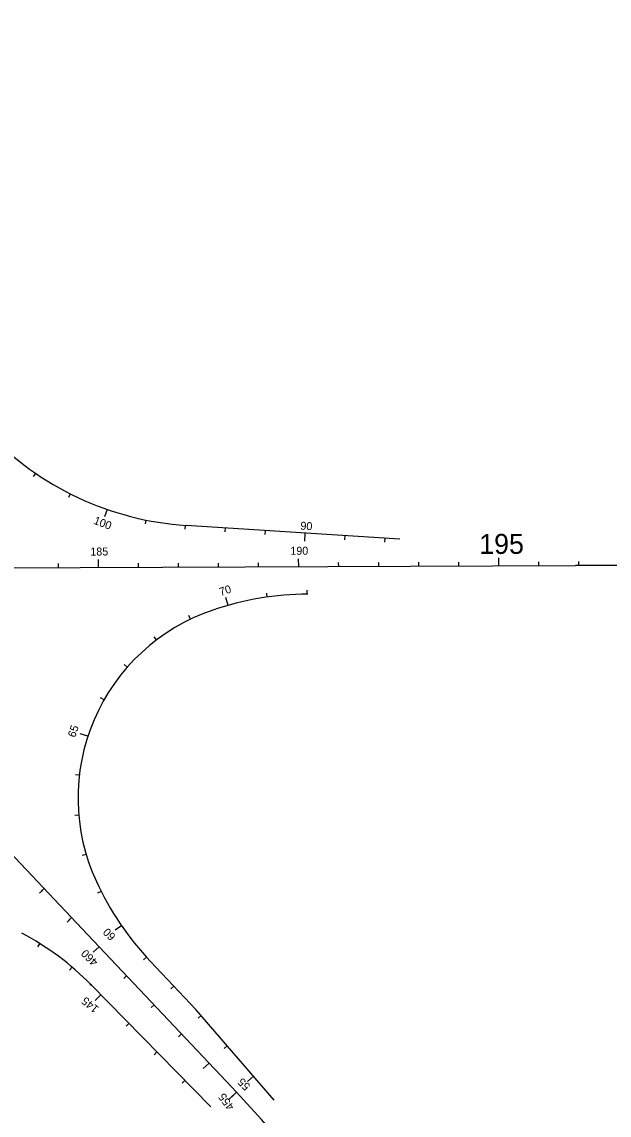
# Model space of a CAD drawing. Extents: x 448091 to 665917, y 1461380 to 1587607.
# Drawn here: x 574015 to 575482, y 1530451 to 1533184 of the extents above; entities that cross this region are included whole.
import ezdxf

# ---------------------------------------------------------------- set-up
doc = ezdxf.new("R2010")
doc.units = 0
doc.layers.add('TextShtNo', color=7, linetype='Continuous')
doc.layers.add('TextTitle', color=7, linetype='Continuous')

msp = doc.modelspace()

# ---------------------------------------------------------------- linework, layer by layer
at = {"layer": 'TextShtNo'}
msp.add_line((570272.5, 1531804.8), (575397.9, 1531824.8), dxfattribs=at)
for points in [[(574208.2, 1530872.3), (571463.6, 1533781.7)], [(574959.4, 1531890.7), (574425.8, 1531925.3)], [(574551.2, 1530508.5), (574539.4, 1530521.2), (574208.2, 1530872.3)], [(574449.8, 1530715.3), (574336.6, 1530835.3)], [(574487.5, 1530472.2), (574188, 1530777.2)], [(574645.4, 1530488.7), (574449.8, 1530715.3)], [(574684, 1530358.8), (574657.7, 1530389.7), (574614, 1530440), (574569.1, 1530489.1), (574551.2, 1530508.5)]]:
    msp.add_lwpolyline(points, dxfattribs=at)
for centre, radius, start, end in [((574474.2, 1532673.7), 750, 223.3307, 266.2946), ((575487.4, 1508906.6), 22918.3, 88.0529, 90.22356), ((574733.8, 1531003.6), 750, 90.2944, 108.7951), ((574651.4, 1531243.8), 496, 108.7303, 204.895), ((574882.1, 1531350), 750, 204.8302, 223.3305), ((573688.5, 1530286.8), 700, 44.4755, 62.1725)]:
    msp.add_arc(centre, radius, start, end, dxfattribs=at)
at = {"layer": 'TextTitle'}
for p, q in [((574049.5, 1532055.1), (574043, 1532047.9)), ((574135.9, 1532004.2), (574131.5, 1531995.4)), ((574228, 1531965.2), (574221.5, 1531946.4)), ((574228.3, 1531965.1), (574228.3, 1531965.1)), ((574325, 1531938.7), (574323, 1531928.9)), ((574324.8, 1531938.6), (574324.8, 1531938.6)), ((574423, 1531925.4), (574422.3, 1531915.5)), ((574423, 1531925.4), (574423, 1531925.4)), ((574423.1, 1531925), (574423.1, 1531925)), ((574522.9, 1531919), (574522.2, 1531909)), ((574622.6, 1531912.6), (574621.9, 1531902.6)), ((574722.4, 1531906.1), (574721, 1531886.1)), ((574822.2, 1531899.6), (574821.5, 1531889.6)), ((574922, 1531893.2), (574921.3, 1531883.2)), ((574106.7, 1531819.7), (574106.6, 1531829.7)), ((574206.7, 1531820.1), (574206.6, 1531840.1)), ((574306.7, 1531820.5), (574306.6, 1531830.5)), ((574406.7, 1531820.9), (574406.6, 1531830.9)), ((574506.7, 1531821.3), (574506.6, 1531831.3)), ((574606.7, 1531821.7), (574606.6, 1531831.7)), ((574706.7, 1531822.1), (574706.6, 1531842.1)), ((574806.7, 1531822.5), (574806.6, 1531832.5)), ((574906.7, 1531822.8), (574906.6, 1531832.8)), ((575006.7, 1531823.2), (575006.6, 1531833.2)), ((575106.7, 1531823.6), (575106.6, 1531833.6)), ((575206.7, 1531824), (575206.6, 1531844)), ((575306.7, 1531824.4), (575306.6, 1531834.4)), ((575406.7, 1531824.8), (575406.6, 1531834.8)), ((574733.8, 1531821.5), (574733.8, 1531821.5)), ((574733.8, 1531821.5), (574733.8, 1531821.5)), ((574628.3, 1531746), (574626.9, 1531756)), ((574728, 1531753.4), (574727.9, 1531763.6)), ((574530.5, 1531725.4), (574525.1, 1531744.8)), ((574436.8, 1531691), (574432.6, 1531700.1)), ((574351.6, 1531638.9), (574345.5, 1531646.9)), ((574278.5, 1531570.9), (574271.1, 1531577.6)), ((574220.6, 1531489.6), (574211.9, 1531494.6)), ((574180.1, 1531398.4), (574161.1, 1531404.5)), ((574158.6, 1531300.9), (574148.8, 1531302.1)), ((574157.1, 1531201.1), (574147.3, 1531200.2)), ((574175.7, 1531103), (574166.2, 1531100.3)), ((574066.8, 1531013.1), (574059.5, 1531006.2)), ((574071, 1531017.8), (574063.7, 1531010.9)), ((574213.3, 1531010.5), (574204.5, 1531005.9)), ((574135.3, 1530940.2), (574128, 1530933.4)), ((574139.5, 1530944.9), (574132.3, 1530938.2)), ((574264.3, 1530924.6), (574247.9, 1530913.4)), ((574054.7, 1530871.6), (574059.7, 1530879.6)), ((574208.2, 1530872.3), (574193.7, 1530858.6)), ((574326.3, 1530846.2), (574319, 1530839.6)), ((574134.4, 1530813.3), (574140.8, 1530821)), ((574276.8, 1530799.6), (574269.6, 1530792.7)), ((574394.9, 1530773.5), (574387.5, 1530766.7)), ((574198.5, 1530737.9), (574212.7, 1530751.9)), ((574345.4, 1530726.7), (574338.2, 1530720)), ((574275.7, 1530673.6), (574282.7, 1530680.5)), ((574462.9, 1530700.1), (574455.5, 1530693.4)), ((574414.1, 1530654.1), (574406.8, 1530647.2)), ((574345.6, 1530602.3), (574352.5, 1530609.1)), ((574528.3, 1530624.4), (574520.9, 1530617.7)), ((574482.7, 1530581.3), (574468.2, 1530567.6)), ((574593.7, 1530548.7), (574578.8, 1530535.2)), ((574415.7, 1530531), (574422.6, 1530537.8)), ((574546.5, 1530503.3), (574531.8, 1530489.6)), ((574551.2, 1530508.5), (574536.5, 1530494.9))]:
    msp.add_line(p, q, dxfattribs=at)
msp.add_circle((574187.6, 1530777.1), 1.17, dxfattribs=at)

# ---------------------------------------------------------------- texts
for s, height, rotation, p in [('100', 20, 339.2647, (574192.9, 1531929.9)), ('90', 20, 356.7279, (574710.6, 1531914.8)), ('195', 50, 0.2236, (575157.9, 1531853.8)), ('185', 20, 0.2236, (574186.3, 1531849.9)), ('190', 20, 0.2236, (574686, 1531851.8)), ('70', 20, 18.0512, (574512, 1531748.8)), ('65', 20, 71.208, (574148.2, 1531393.8)), ('60', 20, 135.4576, (574251, 1530899.7)), ('460', 20, 135.1916, (574206.9, 1530835.7)), ('145', 20, 140.2115, (574209.1, 1530719.9)), ('55', 20, 135.4576, (574587.5, 1530525)), ('455', 20, 126.3109, (574547, 1530472.4))]:
    msp.add_text(s, height=height, rotation=rotation, dxfattribs=at).set_placement(p)

doc.saveas('drawing.dxf')
